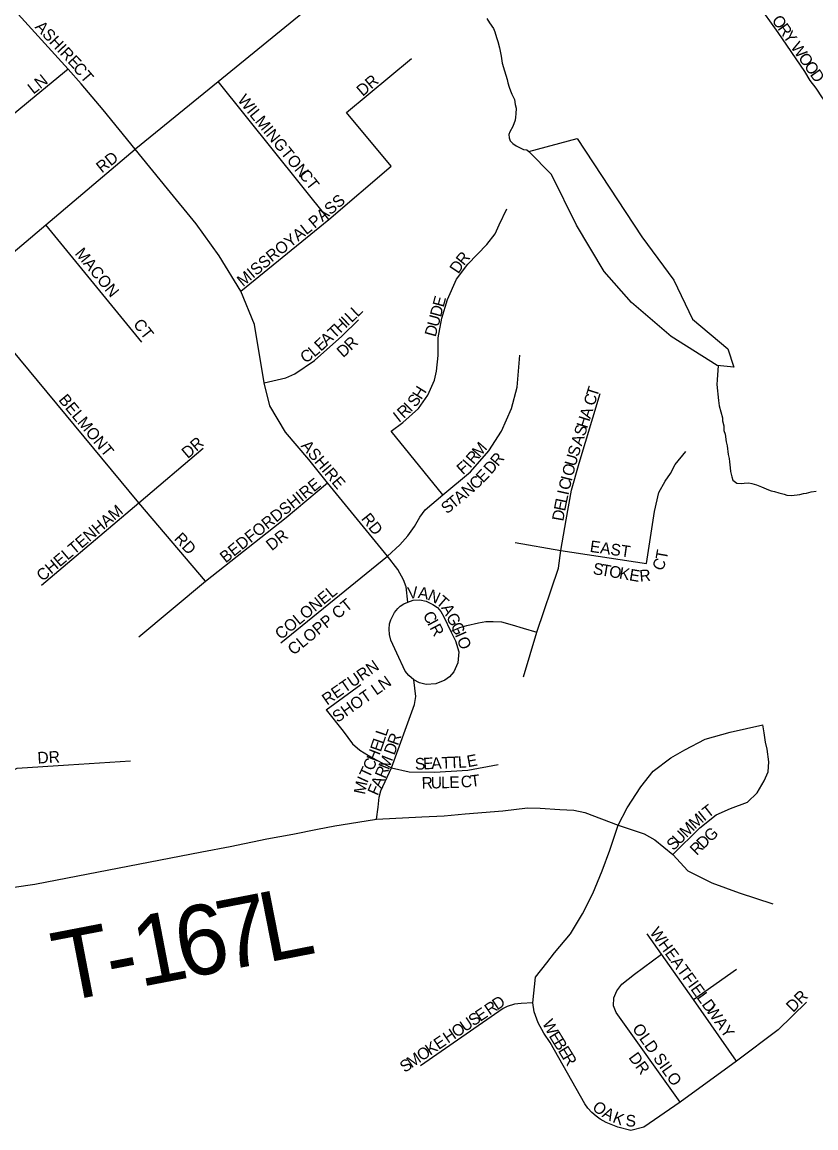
# Model space of a CAD drawing. Extents: x 1310247 to 1664935, y 235267 to 584339.
# Drawn here: x 1476855 to 1480270, y 446973 to 451728 of the extents above; entities that cross this region are included whole.
import ezdxf

# ---------------------------------------------------------------- set-up
doc = ezdxf.new("R2010")
doc.units = 0
for name, color, linetype in [('GM_X_Minor_Lake', 7, 'Continuous'), ('GM_X_Minor_River', 7, 'Continuous'), ('GM_X_Township_Road', 7, 'Continuous'), ('GM_X_Township_Road_Text', 7, 'Continuous'), ('GM_X_Township_Subdivision', 7, 'Continuous'), ('GM_X_Township_Subdivision_Text', 7, 'Continuous')]:
    doc.layers.add(name, color=color, linetype=linetype)

msp = doc.modelspace()

# ---------------------------------------------------------------- linework, layer by layer
at = {"layer": 'GM_X_Minor_Lake'}
for points in [[(1479035.4, 451172), (1479243.2, 451226.9), (1479520.7, 450805), (1479658.9, 450618), (1479739.4, 450450.2), (1479890.9, 450323.1), (1479917.3, 450244.5), (1479845.4, 450251.9), (1479647.8, 450375.9)], [(1479647.8, 450375.9), (1479476.7, 450521.4), (1479359.5, 450655.9), (1479239.5, 450854.5), (1479132, 451072.9), (1479035.4, 451172)]]:
    msp.add_lwpolyline(points, dxfattribs=at)
at = {"layer": 'GM_X_Minor_River'}
for points in [[(1478853.7, 451743.2), (1478865.3, 451724.8), (1478882.7, 451700.4), (1478888.4, 451686.2), (1478895.8, 451662), (1478901.3, 451643.8), (1478908.7, 451617.5), (1478915.8, 451581.3), (1478921, 451551.1), (1478930.2, 451518.8), (1478941.3, 451480.5), (1478944.9, 451466.4), (1478950.5, 451448.2), (1478956.1, 451432), (1478961.8, 451417.9), (1478973.2, 451395.5), (1478976.7, 451373.4), (1478980.3, 451357.3), (1478979.7, 451333.3), (1478977.3, 451319.3), (1478976.9, 451305.3), (1478966.3, 451279.5), (1478953.6, 451255.8), (1478949.3, 451243.9), (1478951, 451229.9), (1478954.7, 451217.7), (1478966.4, 451205.4), (1478980.1, 451195), (1478998, 451186.5), (1479011.9, 451180.2), (1479025.8, 451177.8), (1479035.4, 451172)], [(1479849.7, 450251.5), (1479845, 450188.9), (1479844.5, 450168.9), (1479850.8, 450100.6), (1479854.2, 450078.5), (1479868.9, 450026), (1479868.6, 450014), (1479874.1, 449991.8), (1479873.5, 449971.8), (1479879.2, 449955.7), (1479884.3, 449923.5), (1479887.9, 449905.4), (1479893, 449869.2), (1479896.5, 449851), (1479898.2, 449837), (1479901.5, 449810.9), (1479903.1, 449794.8), (1479908.6, 449772.6), (1479912.2, 449758.5), (1479930, 449746), (1479948, 449743.5), (1479962, 449745.2), (1479982.1, 449746.7), (1479994.1, 449744.3), (1480014, 449737.8), (1480035.8, 449729.2), (1480065.6, 449716.4), (1480077.5, 449712.1), (1480091.5, 449709.8), (1480111.4, 449703.2), (1480133.3, 449698.6), (1480145.2, 449694.3), (1480165.2, 449691.8), (1480201.5, 449696.9), (1480217.6, 449700.4), (1480229.7, 449702.1), (1480249.9, 449707.6), (1480272, 449711)]]:
    msp.add_lwpolyline(points, dxfattribs=at)
at = {"layer": 'GM_X_Township_Road'}
for points in [[(1478201.1, 448271.6), (1478228.3, 448276.9), (1478379.2, 448300.7), (1478574.9, 448310.7), (1478670.7, 448315.4), (1478761.8, 448324.3), (1478923, 448336.5), (1479029.6, 448349.7), (1479083.6, 448347.4), (1479168.9, 448342.9)], [(1479168.9, 448342.9), (1479228.8, 448339.8), (1479276.2, 448330), (1479419, 448275), (1479530.8, 448237), (1479577.8, 448212.5), (1479654.9, 448149.1), (1479719.1, 448078.9), (1479822.3, 448027.3), (1479940.5, 447984.2), (1480085.2, 447936.3)], [(1477628.4, 448160.1), (1477750, 448183.4), (1477907.7, 448216), (1478019, 448236.5), (1478125.2, 448257.1), (1478201.1, 448271.6)], [(1475382.6, 447186.7), (1475517.8, 447246.3), (1475598.7, 447303.1), (1475689.4, 447353.8), (1475760, 447394.8), (1475866.9, 447453.2), (1476457, 447802.6), (1476583.8, 447873.7), (1476820.8, 448009), (1476909.1, 448021.9), (1477628.4, 448160.1)]]:
    msp.add_lwpolyline(points, dxfattribs=at)
at = {"layer": 'GM_X_Township_Subdivision'}
for points in [[(1480943.5, 451495), (1480836.9, 451415.9), (1480782.6, 451394.7), (1480744.6, 451393.3), (1480707.6, 451393.8), (1480677.3, 451387), (1480613.4, 451355.9), (1480572.2, 451331.4), (1480520.9, 451308.8), (1480467.5, 451307.4), (1480401.6, 451310.4), (1480365.7, 451331.4), (1480325.7, 451367.3), (1480298.2, 451402.5), (1480270.8, 451443.7), (1480245.1, 451476.5), (1480223, 451514.7), (1480107.2, 451682.4), (1480017.7, 451809.6), (1479954.4, 451895.5), (1479901.9, 451962.4)], [(1475912.9, 450019.8), (1476261.6, 450291.5), (1476608.7, 450562), (1476956.3, 450855.8), (1477341.6, 451181.5), (1477344.6, 451184), (1477698, 451472.4), (1478218.3, 451896.8)], [(1477204, 451350.6), (1477109.2, 451462.8), (1477052.6, 451525.2), (1476809.3, 451793.3)], [(1477796.5, 450570.2), (1478175.2, 450878.7), (1478443.3, 451107.8), (1478250.7, 451339.5), (1478530.5, 451571.1)], [(1477052.6, 451525.2), (1476915.5, 451412.1), (1476556.6, 451116.3), (1476509.4, 451083.5), (1476419.5, 451070.9), (1476351.9, 451087.1), (1476309.9, 451115.5), (1476255.1, 451173.8), (1476076.2, 451378.2), (1476063.8, 451392.4), (1475946.7, 451537)], [(1478175.2, 450878.7), (1477698, 451472.4)], [(1478514.9, 449233.5), (1478507.1, 449299.2), (1478496.5, 449329.2), (1478471.4, 449373.7), (1478426.9, 449431.7), (1478168.2, 449746.3), (1478088.4, 449847.5), (1477988.4, 449963.9), (1477920.1, 450077.7), (1477896.9, 450176.3), (1477854.4, 450427.7), (1477796.5, 450570.2), (1477702.7, 450722.5), (1477603.8, 450860.4), (1477480.1, 451011.4), (1477341.6, 451181.5), (1477204, 451350.6)], [(1478665.1, 449694.8), (1478443, 449969.6), (1478493.3, 450006.2), (1478559.7, 450065.7), (1478601, 450123), (1478628.9, 450188.1), (1478638.2, 450226.7), (1478644.4, 450294.4), (1478644.4, 450370.1), (1478660.5, 450455), (1478685, 450534.4), (1478724.6, 450622.2), (1478772.7, 450686.3), (1478855.1, 450771), (1478889.6, 450816.9), (1478907.8, 450855.7), (1478939.9, 450924.4)], [(1477369.3, 450351.4), (1476956.3, 450855.8)], [(1477644.2, 449323.7), (1477357.1, 449660.8), (1476608.7, 450562)], [(1477896.9, 450176.3), (1477989.8, 450197.6), (1478028.9, 450215), (1478113.5, 450273), (1478230.5, 450376.8), (1478302.2, 450448)], [(1478426.9, 449431.7), (1478479.6, 449480.7), (1478514, 449518.5), (1478543.7, 449558.5), (1478565.5, 449599.8), (1478589.5, 449630.7), (1478665.1, 449694.8), (1478784.1, 449794.4), (1478863.2, 449883.7), (1478918.1, 449969.6), (1478960.5, 450066.9), (1478984.5, 450158.5), (1478997.1, 450295.9)], [(1479012, 448912.8), (1479069.2, 449104.6), (1479163.1, 449380.5), (1479173.4, 449455.9), (1479195.1, 449587.2), (1479218, 449715.4), (1479251.2, 449831.1), (1479278.7, 449921.5), (1479341.7, 450130.9)], [(1476938.6, 449306.2), (1477357.1, 449660.8), (1477634.1, 449895.6)], [(1479173.4, 449455.9), (1479540.9, 449399.8), (1479575.7, 449624.1), (1479595, 449705.4), (1479622.1, 449753.7), (1479645.3, 449786.6), (1479664.7, 449825.3), (1479711.1, 449881.4)], [(1477357.7, 449084.3), (1477644.2, 449323.7), (1477991.7, 449598), (1478168.2, 449746.3)], [(1478976.1, 449490.7), (1479173.4, 449455.9)], [(1477967.8, 449059.4), (1478426.9, 449431.7)], [(1478514.9, 449233.5), (1478538, 449241.6), (1478566.2, 449244.1), (1478594, 449237.5), (1478602.3, 449234.2), (1478621.4, 449223.8), (1478642.5, 449210.4), (1478656.3, 449193.5), (1478669, 449170.2), (1478699.9, 449107.2), (1478719.8, 449067.4), (1478733.6, 449020.8), (1478730.3, 448973.4), (1478711.8, 448933.9), (1478693.6, 448912.6), (1478673.7, 448898.2), (1478634.8, 448882.3), (1478592.7, 448879.1), (1478581.4, 448882.6), (1478564.4, 448887), (1478540.1, 448899.2), (1478518.1, 448918.5), (1478503, 448936.7), (1478466.7, 449014.3), (1478441.5, 449070.2), (1478435.2, 449094.5), (1478433.8, 449118.3), (1478436.2, 449139.9), (1478440.7, 449157.8), (1478456.7, 449189.1), (1478471.7, 449205.9), (1478482.1, 449216), (1478496.9, 449225.9), (1478514.9, 449233.5)], [(1478699.9, 449107.2), (1478737.8, 449124.1), (1478768.7, 449133.3), (1478817.9, 449145.3), (1478850.6, 449151), (1478881.5, 449151), (1478917, 449148.7), (1478963.9, 449136.1), (1479010.3, 449122.4), (1479069.2, 449104.6)], [(1478379.2, 448300.7), (1478387.2, 448352.5), (1478391.1, 448395), (1478397.9, 448422.1), (1478444.4, 448521.8), (1478542.9, 448793.5), (1478548.7, 448828.3), (1478540.1, 448899.2)], [(1478162.6, 448770.3), (1478311.8, 448879.5)], [(1478162.6, 448770.3), (1478236.3, 448678.4), (1478277, 448624.2), (1478307.9, 448597.1), (1478344.7, 448573.9), (1478377.6, 448556.5), (1478444.4, 448521.8)], [(1480230.1, 447514.3), (1480107.9, 447394.9), (1479927.9, 447260.9), (1479685.7, 447084.4), (1479529.6, 446976.4), (1479474.1, 446962.3), (1479417.7, 446976.4), (1479367.8, 446997.2), (1479342.3, 447010.3), (1479324.1, 447023.9), (1479305.9, 447039.4), (1479288.6, 447057.9), (1479276.3, 447076.7), (1479126.2, 447340.7), (1479099.5, 447380.8), (1479075.7, 447425.4), (1479057.9, 447472.8), (1479052, 447511.4), (1479063.9, 447621.3), (1479112.9, 447683.6), (1479144.9, 447726.3), (1479213.7, 447808), (1479265.3, 447894), (1479311, 447980.5), (1479350.5, 448079.1), (1479383.8, 448167.9), (1479419, 448275), (1479458.9, 448349.9), (1479517, 448440.2), (1479570.7, 448506.9), (1479646, 448564.9), (1479706.2, 448599.3), (1479794.4, 448644.5), (1479901.9, 448674.6), (1480041.7, 448706.9)], [(1479654.9, 448149.1), (1479770.7, 448263.9), (1479841.7, 448319.8), (1479902.9, 448346.7), (1479976.1, 448373.5), (1480016.9, 448414.4), (1480047, 448466), (1480064.2, 448504.7), (1480067.4, 448547.7), (1480061, 448601.5), (1480053.5, 448631.6), (1480048.1, 448672.5), (1480041.7, 448706.9)], [(1475373.9, 448565.5), (1475465.9, 448428.5), (1475564.4, 448286.2), (1475674.3, 448141.5), (1475763.8, 448024.1), (1475786.1, 447989.5), (1475893.4, 448002.2), (1476198.3, 448167.1), (1476373.1, 448276), (1476527.3, 448354.8), (1476540.8, 448363.1), (1476655.8, 448433.6), (1476746.7, 448477.5), (1476833.1, 448519.3), (1477054.3, 448535), (1477321.8, 448551)], [(1478444.4, 448521.8), (1478519.7, 448504.3), (1478629.9, 448502.4), (1478772.1, 448512), (1478903.6, 448535.3)], [(1479927.9, 447260.9), (1479743, 447524.9), (1479606.4, 447719.8), (1479544.9, 447807.6)], [(1479685.7, 447084.4), (1479411.5, 447469.3), (1479399.3, 447498.4), (1479401.2, 447533.2), (1479414.3, 447562.4), (1479435, 447591.5), (1479490.4, 447633.8), (1479606.4, 447719.8)], [(1479743, 447524.9), (1479928.3, 447655.4)], [(1479052, 447511.4), (1479001.8, 447508.2), (1478973.5, 447504.6), (1478942.6, 447495.9), (1478925, 447487), (1478569.6, 447239.6)]]:
    msp.add_lwpolyline(points, dxfattribs=at)

# ---------------------------------------------------------------- texts
at = {"layer": 'GM_X_Township_Road_Text'}
for s, rotation, p in [('L', 11.1167, (1477908, 447683.9)), ('6', 10.9184, (1477544, 447613.6)), ('7', 10.9471, (1477725.6, 447648.6)), ('1', 10.914, (1477362.5, 447578.6)), ('T', 10.9082, (1477021.2, 447512.8)), ('-', 10.9079, (1477241.5, 447555.3))]:
    msp.add_text(s, height=300, rotation=rotation, dxfattribs=at).set_placement(p)
at = {"layer": 'GM_X_Township_Subdivision_Text'}
for s, rotation, p in [('O', 305.1333, (1480078.1, 451735.7)), ('ASHIRE', 313.3643, (1476907.5, 451704.6)), ('R', 305.1114, (1480103.4, 451699.7)), ('Y', 305.1333, (1480126.2, 451667.3)), ('W', 305.1252, (1480159.1, 451620.5)), ('O', 305.121, (1480192.1, 451573.7)), ('O', 305.1017, (1480217.4, 451537.7)), ('CT', 310.6039, (1477070.6, 451528.2)), ('D', 305.1333, (1480242.7, 451501.7)), ('LN', 38.6474, (1476903.6, 451415.1)), ('DR', 40.6039, (1478320.1, 451406)), ('WILMINGTON', 309.2451, (1477779.1, 451391.7)), ('RD', 38.6545, (1477198.4, 451076.3)), ('CT', 308.1614, (1478043.2, 451070.3)), ('PASS', 40.2345, (1478113.3, 450838.5)), ('ROYAL', 38.2903, (1477928.8, 450693.5)), ('MACON', 309.5255, (1477079.5, 450731.7)), ('MISS', 40.0284, (1477805.4, 450587.7)), ('D', 56.3099, (1478731.7, 450642.5)), ('R', 50.6422, (1478755.3, 450678.1)), ('D', 74.9175, (1478656.8, 450456.6)), ('E', 74.9102, (1478668.3, 450499.1)), ('I', 43.268, (1478256, 450418.1)), ('L', 43.2608, (1478272, 450433.1)), ('L', 43.2608, (1478297.6, 450457.3)), ('U', 74.8982, (1478645.3, 450414.1)), ('CT', 308.1614, (1477330.4, 450427.9)), ('T', 43.2608, (1478198.3, 450363.8)), ('H', 43.2635, (1478223.9, 450387.9)), ('D', 74.9193, (1478633.9, 450371.6)), ('E', 43.2514, (1478140.6, 450309.5)), ('A', 43.2635, (1478166.2, 450333.6)), ('R', 43.6974, (1478269.8, 450312.8)), ('C', 31.5343, (1478071.3, 450259)), ('L', 40.8055, (1478112.2, 450285)), ('D', 42.1237, (1478236.1, 450282.3)), ('BELMONT', 309.5891, (1477009.1, 450102.5)), ('H', 57.9288, (1478572.4, 450101.3)), ('C', 72.4866, (1479316.7, 450074.4)), ('T', 72.4635, (1479328.6, 450112.2)), ('R', 43.1237, (1478496.8, 450020.4)), ('I', 44.6942, (1478526.8, 450048.6)), ('S', 51.1767, (1478546.6, 450068.6)), ('I', 37.9977, (1478475.8, 450003.7)), ('H', 72.4909, (1479286.2, 449977.9)), ('A', 72.4635, (1479299.5, 450019.8)), ('S', 72.4635, (1479275.6, 449944.3)), ('DR', 40.6039, (1477567.7, 449848.4)), ('A', 72.4909, (1479262.4, 449902.3)), ('ASHIRE', 310.2333, (1478051.9, 449904.5)), ('M', 48.933, (1478823, 449853)), ('S', 72.5498, (1479247.8, 449856.1)), ('I', 48.8131, (1478782.4, 449806.6)), ('R', 48.863, (1478797, 449823.1)), ('R', 49.7256, (1478902.3, 449814.5)), ('U', 73.9645, (1479235.8, 449814.2)), ('F', 41.9852, (1478751.8, 449778.5)), ('E', 45.8461, (1478837.7, 449743.4)), ('D', 49.1008, (1478873.1, 449780.8)), ('O', 75.3966, (1479224.8, 449771.9)), ('BEDFORDSHIRE', 38.8306, (1477730.7, 449399.8)), ('N', 40.6674, (1478772, 449684.1)), ('C', 43.5773, (1478807.4, 449714.6)), ('C', 76.1463, (1479209.8, 449712.3)), ('I', 75.4655, (1479219.3, 449750.6)), ('A', 39.5352, (1478737.3, 449655.4)), ('I', 77.6609, (1479205.2, 449691.2)), ('CHELTENHAM', 40.3426, (1476942.9, 449320.5)), ('S', 39.5047, (1478682.9, 449610.6)), ('T', 39.4756, (1478710.1, 449633)), ('E', 78.3632, (1479190.9, 449622.4)), ('L', 78.2239, (1479198, 449656.8)), ('RD', 308.6634, (1478311.6, 449592)), ('D', 80.0275, (1479183.4, 449579.4)), ('RD', 312.8801, (1477505.9, 449504.5)), ('DR', 38.6545, (1477929.1, 449452.2)), ('EAST', 351.8751, (1479295.5, 449450.2)), ('C', 65.0336, (1479608.2, 449364.1)), ('T', 79.9964, (1479629.2, 449413.5)), ('S', 350.2196, (1479308.4, 449355)), ('T', 350.2196, (1479343.1, 449349)), ('O', 350.2196, (1479377.8, 449343.1)), ('K', 350.2196, (1479421.1, 449335.6)), ('E', 350.2196, (1479464.5, 449328.1)), ('R', 5.1824, (1479513.4, 449321.6)), ('COLONEL', 39.3524, (1477968.2, 449069.8)), ('V', 6.0216, (1478515.7, 449247.3)), ('A', 350.4478, (1478555.9, 449252.1)), ('N', 335.1165, (1478595.9, 449245.8)), ('CLOPP CT', 39.2264, (1478022.7, 449003.2)), ('T', 319.1765, (1478632.7, 449229.3)), ('C', 299.4226, (1478577.2, 449177.4)), ('A', 299.4494, (1478656.5, 449209.8)), ('G', 296.6042, (1478677.8, 449172)), ('I', 298.1291, (1478596.5, 449143.2)), ('R', 297.8253, (1478606.8, 449123.8)), ('G', 295.5385, (1478697.4, 449132.9)), ('I', 293.7495, (1478716.2, 449093.6)), ('O', 290.5919, (1478724.8, 449074.1)), ('RETURN', 34.8239, (1478166.9, 448788.7)), ('SHOT LN', 35.0731, (1478211.8, 448713.8)), ('L', 71.0813, (1478409.5, 448620.5)), ('L', 71.072, (1478420.9, 448653.8)), ('R', 70.4486, (1478471.6, 448614.6)), ('E', 71.1508, (1478398.1, 448587.2)), ('D', 70.3751, (1478456.8, 448573.1)), ('DR', 3.011, (1476922.1, 448539.5)), ('C', 65.3897, (1478363.6, 448505.1)), ('H', 68.702, (1478381.3, 448544)), ('M', 68.647, (1478432.5, 448510)), ('S', 2.2961, (1478545.9, 448513.1)), ('E', 2.3153, (1478581, 448514.6)), ('A', 2.2959, (1478616.2, 448516)), ('T', 2.2903, (1478660.2, 448517.7)), ('T', 2.3153, (1478695.4, 448519.2)), ('L', 3.818, (1478731.9, 448520.7)), ('E', 10.5114, (1478773.4, 448523.8)), ('T', 65.3775, (1478349, 448473.1)), ('R', 67.2489, (1478416.7, 448472.2)), ('I', 65.3897, (1478339.8, 448453.1)), ('A', 66.143, (1478398.5, 448431)), ('R', 1.2871, (1478574.3, 448431.5)), ('U', 1.2677, (1478613.9, 448432.4)), ('L', 1.3128, (1478657.9, 448433.4)), ('E', 1.7522, (1478693.6, 448434.2)), ('C', 3.8654, (1478744, 448436.1)), ('T', 7.3988, (1478786.8, 448439.1)), ('M', 78.0006, (1478329.7, 448404.2)), ('F', 66.0874, (1478384.2, 448398.8)), ('M', 41.2493, (1479750, 448255.4)), ('I', 38.9602, (1479789.2, 448289.9)), ('T', 37.9684, (1479806.2, 448303.6)), ('M', 44.9461, (1479713.2, 448218.7)), ('U', 44.9382, (1479682.1, 448187.6)), ('D', 44.3972, (1479785.5, 448169.4)), ('G', 42.403, (1479816.6, 448199.9)), ('S', 44.9614, (1479657.2, 448162.8)), ('R', 44.9656, (1479757.6, 448141.6)), ('WHEATFIELD', 305.837, (1479552.8, 447813.8)), ('DR', 44.9916, (1480172, 447467.6)), ('R', 34.0689, (1478865.9, 447455.6)), ('D', 33.8962, (1478898.7, 447477.8)), ('S', 34.0626, (1478796.6, 447408.8)), ('E', 34.0765, (1478825.8, 447428.5)), ('WAY', 305.1298, (1479794.7, 447479.5)), ('O', 34.0538, (1478723.7, 447359.5)), ('U', 34.0548, (1478760.2, 447384.1)), ('W', 296.3019, (1479091.8, 447424.6)), ('OLD SILO', 305.2178, (1479477.9, 447400.3)), ('E', 34.0674, (1478647.2, 447307.7)), ('H', 34.0841, (1478687.3, 447334.8)), ('E', 301.5872, (1479119.6, 447369)), ('K', 34.0548, (1478610.7, 447283.1)), ('B', 301.6881, (1479138.1, 447339)), ('E', 301.7177, (1479158.9, 447305.3)), ('M', 34.0639, (1478530.5, 447228.8)), ('O', 34.0538, (1478574.2, 447258.4)), ('R', 301.6759, (1479177.4, 447275.3)), ('DR', 306.2589, (1479462, 447275.4)), ('S', 34.0765, (1478501.3, 447209.1)), ('O', 322.1423, (1479304.3, 447054.5)), ('A', 332.1004, (1479347, 447022.3)), ('K', 339.3783, (1479392.2, 446998.9)), ('S', 358.0963, (1479450.8, 446979.9))]:
    msp.add_text(s, height=50, rotation=rotation, dxfattribs=at).set_placement(p)

doc.saveas('drawing.dxf')
